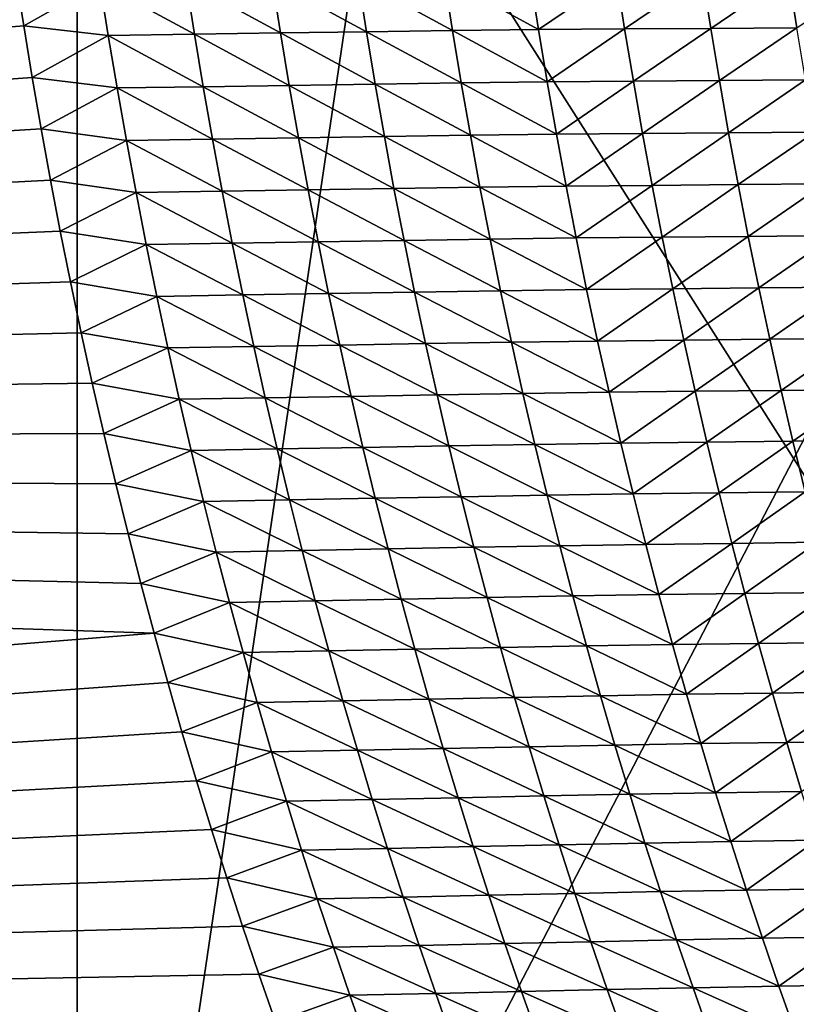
# Model space of a CAD drawing. Header units: metres. Extents: x -150 to 307, y -550 to 84.
# Tile 640 of 656: x 215.427 to 215.992, y -14.686 to -13.97. Entities that reach past the tile are written whole.
import ezdxf

# ---------------------------------------------------------------- set-up
doc = ezdxf.new("R2010")
doc.units = ezdxf.units.M
doc.layers.add('solid_26006363', color=7, linetype='CONTINUOUS')

msp = doc.modelspace()

# ---------------------------------------------------------------- linework, layer by layer
at = {"layer": 'solid_26006363'}
for points in [[(212.583496, -8.932452, 928.192139), (213.810318, -4.599802, 929.285156), (226.778427, -17.64673, 937.837463)], [(213.810318, -4.599802, 929.285156), (229.176407, -9.081716, 939.973938), (226.778427, -17.64673, 937.837463)], [(215.66008, -7.72686, 932.134583), (219.372223, -14.675209, 934.592712), (218.517365, -7.342853, 934.275696)], [(213.281723, -13.798385, 930.069397), (216.457001, -15.442907, 932.374939), (215.66008, -7.72686, 932.134583)], [(215.66008, -7.72686, 932.134583), (216.457001, -15.442907, 932.374939), (219.372223, -14.675209, 934.592712)], [(210.618164, -12.745977, 926.441101), (212.583496, -8.932452, 928.192139), (222.933762, -25.20709, 934.411987)], [(212.583496, -8.932452, 928.192139), (226.778427, -17.64673, 937.837463), (222.933762, -25.20709, 934.411987)], [(216.241806, -10.07048, 896.821106), (215.467926, -10.764429, 896.131592), (215.469208, -15.288159, 896.132751)], [(216.304916, -13.685145, 896.877319), (216.241806, -10.07048, 896.821106), (215.469208, -15.288159, 896.132751)], [(215.467926, -10.764429, 896.131592), (214.769409, -13.02481, 895.509277), (215.469208, -15.288159, 896.132751)], [(214.349335, -12.116174, 890.376892), (216.769913, -13.607531, 892.586243), (213.685349, -20.720245, 890.726135)], [(208.028534, -15.818749, 924.133789), (210.618164, -12.745977, 926.441101), (217.861282, -31.332376, 929.892578)], [(210.618164, -12.745977, 926.441101), (222.933762, -25.20709, 934.411987), (217.861282, -31.332376, 929.892578)], [(216.755325, -14.166502, 894.011658), (215.469208, -15.288159, 896.132751), (214.769409, -13.02481, 895.509277)], [(216.631058, -13.039243, 893.815308), (216.755325, -14.166502, 894.011658), (214.769409, -13.02481, 895.509277)], [(213.685349, -20.720245, 890.726135), (216.769913, -13.607531, 892.586243), (216.316513, -21.263317, 893.067932)], [(216.304916, -13.685145, 896.877319), (215.469208, -15.288159, 896.132751), (217.158554, -16.22534, 897.637939)], [(213.281723, -13.798385, 930.069397), (214.187408, -20.728474, 930.259583), (216.457001, -15.442907, 932.374939)], [(215.429993, -13.97433, 894.509277), (215.424133, -13.936753, 894.500732), (211.597687, -14.286194, 891.248474)], [(215.485489, -13.942905, 894.437866), (215.424133, -13.936753, 894.500732), (215.429993, -13.97433, 894.509277)], [(215.741882, -13.977654, 894.179138), (215.73587, -13.939435, 894.17041), (215.673279, -13.940302, 894.237305)], [(215.804504, -13.976962, 894.112305), (215.798492, -13.938771, 894.103577), (215.73587, -13.939435, 894.17041)], [(215.804504, -13.976962, 894.112305), (215.73587, -13.939435, 894.17041), (215.741882, -13.977654, 894.179138)], [(215.861145, -13.938358, 894.036804), (215.798492, -13.938771, 894.103577), (215.804504, -13.976962, 894.112305)], [(215.867157, -13.976519, 894.045532), (215.861145, -13.938358, 894.036804), (215.804504, -13.976962, 894.112305)], [(215.923813, -13.937945, 893.970032), (215.861145, -13.938358, 894.036804), (215.867157, -13.976519, 894.045532)], [(215.929825, -13.976074, 893.97876), (215.923813, -13.937945, 893.970032), (215.867157, -13.976519, 894.045532)], [(215.986465, -13.937532, 893.903259), (215.923813, -13.937945, 893.970032), (215.929825, -13.976074, 893.97876)], [(215.992477, -13.97563, 893.911987), (215.986465, -13.937532, 893.903259), (215.929825, -13.976074, 893.97876)], [(216.049133, -13.937119, 893.836548), (215.986465, -13.937532, 893.903259), (215.992477, -13.97563, 893.911987)], [(215.491547, -13.98123, 894.446655), (215.485489, -13.942905, 894.437866), (215.429993, -13.97433, 894.509277)], [(215.554138, -13.980335, 894.379761), (215.54808, -13.942038, 894.371033), (215.485489, -13.942905, 894.437866)], [(215.554138, -13.980335, 894.379761), (215.485489, -13.942905, 894.437866), (215.491547, -13.98123, 894.446655)], [(215.616714, -13.979441, 894.312927), (215.610687, -13.94117, 894.304138), (215.54808, -13.942038, 894.371033)], [(215.616714, -13.979441, 894.312927), (215.54808, -13.942038, 894.371033), (215.554138, -13.980335, 894.379761)], [(215.679306, -13.978547, 894.246033), (215.673279, -13.940302, 894.237305), (215.610687, -13.94117, 894.304138)], [(215.679306, -13.978547, 894.246033), (215.610687, -13.94117, 894.304138), (215.616714, -13.979441, 894.312927)], [(215.741882, -13.977654, 894.179138), (215.673279, -13.940302, 894.237305), (215.679306, -13.978547, 894.246033)], [(215.436157, -14.011796, 894.518127), (215.429993, -13.97433, 894.509277), (211.597687, -14.286194, 891.248474)], [(215.491547, -13.98123, 894.446655), (215.429993, -13.97433, 894.509277), (215.436157, -14.011796, 894.518127)], [(215.992477, -13.97563, 893.911987), (215.929825, -13.976074, 893.97876), (215.936157, -14.014088, 893.987793)], [(215.99881, -14.013613, 893.921021), (215.992477, -13.97563, 893.911987), (215.936157, -14.014088, 893.987793)], [(215.49794, -14.019438, 894.45575), (215.491547, -13.98123, 894.446655), (215.436157, -14.011796, 894.518127)], [(215.560516, -14.018517, 894.388855), (215.554138, -13.980335, 894.379761), (215.491547, -13.98123, 894.446655)], [(215.560516, -14.018517, 894.388855), (215.491547, -13.98123, 894.446655), (215.49794, -14.019438, 894.45575)], [(215.623093, -14.017598, 894.32196), (215.616714, -13.979441, 894.312927), (215.554138, -13.980335, 894.379761)], [(215.623093, -14.017598, 894.32196), (215.554138, -13.980335, 894.379761), (215.560516, -14.018517, 894.388855)], [(215.685669, -14.016678, 894.255066), (215.679306, -13.978547, 894.246033), (215.616714, -13.979441, 894.312927)], [(215.685669, -14.016678, 894.255066), (215.616714, -13.979441, 894.312927), (215.623093, -14.017598, 894.32196)], [(215.748245, -14.015759, 894.188171), (215.741882, -13.977654, 894.179138), (215.679306, -13.978547, 894.246033)], [(215.748245, -14.015759, 894.188171), (215.679306, -13.978547, 894.246033), (215.685669, -14.016678, 894.255066)], [(215.810852, -14.015038, 894.121338), (215.804504, -13.976962, 894.112305), (215.741882, -13.977654, 894.179138)], [(215.810852, -14.015038, 894.121338), (215.741882, -13.977654, 894.179138), (215.748245, -14.015759, 894.188171)], [(215.867157, -13.976519, 894.045532), (215.804504, -13.976962, 894.112305), (215.810852, -14.015038, 894.121338)], [(215.873505, -14.014564, 894.054565), (215.867157, -13.976519, 894.045532), (215.810852, -14.015038, 894.121338)], [(215.929825, -13.976074, 893.97876), (215.867157, -13.976519, 894.045532), (215.873505, -14.014564, 894.054565)], [(215.936157, -14.014088, 893.987793), (215.929825, -13.976074, 893.97876), (215.873505, -14.014564, 894.054565)], [(215.442642, -14.04915, 894.527283), (215.436157, -14.011796, 894.518127), (211.597687, -14.286194, 891.248474)], [(215.49794, -14.019438, 894.45575), (215.436157, -14.011796, 894.518127), (215.442642, -14.04915, 894.527283)], [(215.567215, -14.056577, 894.398193), (215.560516, -14.018517, 894.388855), (215.49794, -14.019438, 894.45575)], [(215.629791, -14.055631, 894.331299), (215.623093, -14.017598, 894.32196), (215.560516, -14.018517, 894.388855)], [(215.629791, -14.055631, 894.331299), (215.560516, -14.018517, 894.388855), (215.567215, -14.056577, 894.398193)], [(215.692352, -14.054686, 894.264404), (215.685669, -14.016678, 894.255066), (215.623093, -14.017598, 894.32196)], [(215.692352, -14.054686, 894.264404), (215.623093, -14.017598, 894.32196), (215.629791, -14.055631, 894.331299)], [(215.754929, -14.053741, 894.19751), (215.748245, -14.015759, 894.188171), (215.685669, -14.016678, 894.255066)], [(215.754929, -14.053741, 894.19751), (215.685669, -14.016678, 894.255066), (215.692352, -14.054686, 894.264404)], [(215.817535, -14.052992, 894.130676), (215.810852, -14.015038, 894.121338), (215.748245, -14.015759, 894.188171)], [(215.817535, -14.052992, 894.130676), (215.748245, -14.015759, 894.188171), (215.754929, -14.053741, 894.19751)], [(215.873505, -14.014564, 894.054565), (215.810852, -14.015038, 894.121338), (215.817535, -14.052992, 894.130676)], [(215.880173, -14.052485, 894.063904), (215.873505, -14.014564, 894.054565), (215.817535, -14.052992, 894.130676)], [(215.936157, -14.014088, 893.987793), (215.873505, -14.014564, 894.054565), (215.880173, -14.052485, 894.063904)], [(215.942825, -14.051979, 893.997131), (215.936157, -14.014088, 893.987793), (215.880173, -14.052485, 894.063904)], [(215.99881, -14.013613, 893.921021), (215.936157, -14.014088, 893.987793), (215.942825, -14.051979, 893.997131)], [(216.005478, -14.051473, 893.930359), (215.99881, -14.013613, 893.921021), (215.942825, -14.051979, 893.997131)], [(215.504654, -14.057523, 894.465088), (215.49794, -14.019438, 894.45575), (215.442642, -14.04915, 894.527283)], [(215.567215, -14.056577, 894.398193), (215.49794, -14.019438, 894.45575), (215.504654, -14.057523, 894.465088)], [(215.449448, -14.086388, 894.536682), (215.442642, -14.04915, 894.527283), (211.597687, -14.286194, 891.248474)], [(215.504654, -14.057523, 894.465088), (215.442642, -14.04915, 894.527283), (215.449448, -14.086388, 894.536682)], [(215.761932, -14.091591, 894.207092), (215.754929, -14.053741, 894.19751), (215.692352, -14.054686, 894.264404)], [(215.824539, -14.090815, 894.140259), (215.817535, -14.052992, 894.130676), (215.754929, -14.053741, 894.19751)], [(215.824539, -14.090815, 894.140259), (215.754929, -14.053741, 894.19751), (215.761932, -14.091591, 894.207092)], [(215.880173, -14.052485, 894.063904), (215.817535, -14.052992, 894.130676), (215.824539, -14.090815, 894.140259)], [(215.887177, -14.090278, 894.073486), (215.880173, -14.052485, 894.063904), (215.824539, -14.090815, 894.140259)], [(215.942825, -14.051979, 893.997131), (215.880173, -14.052485, 894.063904), (215.887177, -14.090278, 894.073486)], [(215.949814, -14.08974, 894.006714), (215.942825, -14.051979, 893.997131), (215.887177, -14.090278, 894.073486)], [(216.005478, -14.051473, 893.930359), (215.942825, -14.051979, 893.997131), (215.949814, -14.08974, 894.006714)], [(216.012466, -14.089202, 893.93988), (216.005478, -14.051473, 893.930359), (215.949814, -14.08974, 894.006714)], [(215.511688, -14.095476, 894.474731), (215.504654, -14.057523, 894.465088), (215.449448, -14.086388, 894.536682)], [(215.574249, -14.094504, 894.407776), (215.567215, -14.056577, 894.398193), (215.504654, -14.057523, 894.465088)], [(215.574249, -14.094504, 894.407776), (215.504654, -14.057523, 894.465088), (215.511688, -14.095476, 894.474731)], [(215.63681, -14.093533, 894.340881), (215.629791, -14.055631, 894.331299), (215.567215, -14.056577, 894.398193)], [(215.63681, -14.093533, 894.340881), (215.567215, -14.056577, 894.398193), (215.574249, -14.094504, 894.407776)], [(215.699371, -14.092562, 894.273987), (215.692352, -14.054686, 894.264404), (215.629791, -14.055631, 894.331299)], [(215.699371, -14.092562, 894.273987), (215.629791, -14.055631, 894.331299), (215.63681, -14.093533, 894.340881)], [(215.761932, -14.091591, 894.207092), (215.692352, -14.054686, 894.264404), (215.699371, -14.092562, 894.273987)], [(215.456573, -14.123507, 894.546326), (215.449448, -14.086388, 894.536682), (211.597687, -14.286194, 891.248474)], [(215.511688, -14.095476, 894.474731), (215.449448, -14.086388, 894.536682), (215.456573, -14.123507, 894.546326)], [(215.887177, -14.090278, 894.073486), (215.824539, -14.090815, 894.140259), (215.831863, -14.128499, 894.150146)], [(215.894501, -14.127931, 894.083374), (215.887177, -14.090278, 894.073486), (215.831863, -14.128499, 894.150146)], [(215.949814, -14.08974, 894.006714), (215.887177, -14.090278, 894.073486), (215.894501, -14.127931, 894.083374)], [(215.957138, -14.127362, 894.016541), (215.949814, -14.08974, 894.006714), (215.894501, -14.127931, 894.083374)], [(216.012466, -14.089202, 893.93988), (215.949814, -14.08974, 894.006714), (215.957138, -14.127362, 894.016541)], [(216.019775, -14.126794, 893.949768), (216.012466, -14.089202, 893.93988), (215.957138, -14.127362, 894.016541)], [(215.519058, -14.13329, 894.484619), (215.511688, -14.095476, 894.474731), (215.456573, -14.123507, 894.546326)], [(215.581619, -14.132294, 894.417725), (215.574249, -14.094504, 894.407776), (215.511688, -14.095476, 894.474731)], [(215.581619, -14.132294, 894.417725), (215.511688, -14.095476, 894.474731), (215.519058, -14.13329, 894.484619)], [(215.644165, -14.131296, 894.35083), (215.63681, -14.093533, 894.340881), (215.574249, -14.094504, 894.407776)], [(215.644165, -14.131296, 894.35083), (215.574249, -14.094504, 894.407776), (215.581619, -14.132294, 894.417725)], [(215.706726, -14.1303, 894.283875), (215.699371, -14.092562, 894.273987), (215.63681, -14.093533, 894.340881)], [(215.706726, -14.1303, 894.283875), (215.63681, -14.093533, 894.340881), (215.644165, -14.131296, 894.35083)], [(215.769272, -14.129304, 894.21698), (215.761932, -14.091591, 894.207092), (215.699371, -14.092562, 894.273987)], [(215.769272, -14.129304, 894.21698), (215.699371, -14.092562, 894.273987), (215.706726, -14.1303, 894.283875)], [(215.831863, -14.128499, 894.150146), (215.824539, -14.090815, 894.140259), (215.761932, -14.091591, 894.207092)], [(215.831863, -14.128499, 894.150146), (215.761932, -14.091591, 894.207092), (215.769272, -14.129304, 894.21698)], [(215.46402, -14.160505, 894.556274), (215.456573, -14.123507, 894.546326), (211.597687, -14.286194, 891.248474)], [(215.519058, -14.13329, 894.484619), (215.456573, -14.123507, 894.546326), (215.46402, -14.160505, 894.556274)], [(215.526764, -14.170959, 894.494812), (215.519058, -14.13329, 894.484619), (215.46402, -14.160505, 894.556274)], [(215.58931, -14.169937, 894.427917), (215.581619, -14.132294, 894.417725), (215.519058, -14.13329, 894.484619)], [(215.58931, -14.169937, 894.427917), (215.519058, -14.13329, 894.484619), (215.526764, -14.170959, 894.494812)], [(215.65184, -14.168915, 894.360962), (215.644165, -14.131296, 894.35083), (215.581619, -14.132294, 894.417725)], [(215.65184, -14.168915, 894.360962), (215.581619, -14.132294, 894.417725), (215.58931, -14.169937, 894.427917)], [(215.714386, -14.167892, 894.294067), (215.706726, -14.1303, 894.283875), (215.644165, -14.131296, 894.35083)], [(215.714386, -14.167892, 894.294067), (215.644165, -14.131296, 894.35083), (215.65184, -14.168915, 894.360962)], [(215.776932, -14.166871, 894.227173), (215.769272, -14.129304, 894.21698), (215.706726, -14.1303, 894.283875)], [(215.776932, -14.166871, 894.227173), (215.706726, -14.1303, 894.283875), (215.714386, -14.167892, 894.294067)], [(215.839523, -14.166039, 894.160278), (215.831863, -14.128499, 894.150146), (215.769272, -14.129304, 894.21698)], [(215.839523, -14.166039, 894.160278), (215.769272, -14.129304, 894.21698), (215.776932, -14.166871, 894.227173)], [(215.894501, -14.127931, 894.083374), (215.831863, -14.128499, 894.150146), (215.839523, -14.166039, 894.160278)], [(215.902145, -14.16544, 894.093506), (215.894501, -14.127931, 894.083374), (215.839523, -14.166039, 894.160278)], [(215.957138, -14.127362, 894.016541), (215.894501, -14.127931, 894.083374), (215.902145, -14.16544, 894.093506)], [(215.964783, -14.164841, 894.026733), (215.957138, -14.127362, 894.016541), (215.902145, -14.16544, 894.093506)], [(216.019775, -14.126794, 893.949768), (215.957138, -14.127362, 894.016541), (215.964783, -14.164841, 894.026733)], [(216.027405, -14.164241, 893.9599), (216.019775, -14.126794, 893.949768), (215.964783, -14.164841, 894.026733)], [(215.471771, -14.19738, 894.566467), (215.46402, -14.160505, 894.556274), (211.597687, -14.286194, 891.248474)], [(215.526764, -14.170959, 894.494812), (215.46402, -14.160505, 894.556274), (215.471771, -14.19738, 894.566467)], [(216.755325, -14.166502, 894.011658), (217.194595, -15.119746, 894.475952), (215.469208, -15.288159, 896.132751)], [(215.659851, -14.20638, 894.37146), (215.65184, -14.168915, 894.360962), (215.58931, -14.169937, 894.427917)], [(215.722382, -14.205333, 894.304504), (215.714386, -14.167892, 894.294067), (215.65184, -14.168915, 894.360962)], [(215.722382, -14.205333, 894.304504), (215.65184, -14.168915, 894.360962), (215.659851, -14.20638, 894.37146)], [(215.784912, -14.204287, 894.23761), (215.776932, -14.166871, 894.227173), (215.714386, -14.167892, 894.294067)], [(215.784912, -14.204287, 894.23761), (215.714386, -14.167892, 894.294067), (215.722382, -14.205333, 894.304504)], [(215.847488, -14.203426, 894.170715), (215.839523, -14.166039, 894.160278), (215.776932, -14.166871, 894.227173)], [(215.847488, -14.203426, 894.170715), (215.776932, -14.166871, 894.227173), (215.784912, -14.204287, 894.23761)], [(215.902145, -14.16544, 894.093506), (215.839523, -14.166039, 894.160278), (215.847488, -14.203426, 894.170715)], [(215.91011, -14.202797, 894.103943), (215.902145, -14.16544, 894.093506), (215.847488, -14.203426, 894.170715)], [(215.964783, -14.164841, 894.026733), (215.902145, -14.16544, 894.093506), (215.91011, -14.202797, 894.103943)], [(215.972748, -14.202167, 894.037109), (215.964783, -14.164841, 894.026733), (215.91011, -14.202797, 894.103943)], [(216.027405, -14.164241, 893.9599), (215.964783, -14.164841, 894.026733), (215.972748, -14.202167, 894.037109)], [(216.03537, -14.201536, 893.970337), (216.027405, -14.164241, 893.9599), (215.972748, -14.202167, 894.037109)], [(215.534775, -14.208475, 894.505249), (215.526764, -14.170959, 894.494812), (215.471771, -14.19738, 894.566467)], [(215.597305, -14.207428, 894.438354), (215.58931, -14.169937, 894.427917), (215.526764, -14.170959, 894.494812)], [(215.597305, -14.207428, 894.438354), (215.526764, -14.170959, 894.494812), (215.534775, -14.208475, 894.505249)], [(215.659851, -14.20638, 894.37146), (215.58931, -14.169937, 894.427917), (215.597305, -14.207428, 894.438354)], [(215.479828, -14.234129, 894.576965), (215.471771, -14.19738, 894.566467), (211.597687, -14.286194, 891.248474)], [(215.534775, -14.208475, 894.505249), (215.471771, -14.19738, 894.566467), (215.479828, -14.234129, 894.576965)], [(215.793213, -14.241542, 894.248291), (215.784912, -14.204287, 894.23761), (215.722382, -14.205333, 894.304504)], [(215.855789, -14.240655, 894.181458), (215.847488, -14.203426, 894.170715), (215.784912, -14.204287, 894.23761)], [(215.855789, -14.240655, 894.181458), (215.784912, -14.204287, 894.23761), (215.793213, -14.241542, 894.248291)], [(215.91011, -14.202797, 894.103943), (215.847488, -14.203426, 894.170715), (215.855789, -14.240655, 894.181458)], [(215.918396, -14.239994, 894.114624), (215.91011, -14.202797, 894.103943), (215.855789, -14.240655, 894.181458)], [(215.972748, -14.202167, 894.037109), (215.91011, -14.202797, 894.103943), (215.918396, -14.239994, 894.114624)], [(215.981018, -14.239334, 894.047791), (215.972748, -14.202167, 894.037109), (215.918396, -14.239994, 894.114624)], [(216.03537, -14.201536, 893.970337), (215.972748, -14.202167, 894.037109), (215.981018, -14.239334, 894.047791)], [(216.04364, -14.238672, 893.981018), (216.03537, -14.201536, 893.970337), (215.981018, -14.239334, 894.047791)], [(215.543121, -14.245831, 894.515991), (215.534775, -14.208475, 894.505249), (215.479828, -14.234129, 894.576965)], [(215.605637, -14.244759, 894.449097), (215.597305, -14.207428, 894.438354), (215.534775, -14.208475, 894.505249)], [(215.605637, -14.244759, 894.449097), (215.534775, -14.208475, 894.505249), (215.543121, -14.245831, 894.515991)], [(215.668167, -14.243686, 894.382141), (215.659851, -14.20638, 894.37146), (215.597305, -14.207428, 894.438354)], [(215.668167, -14.243686, 894.382141), (215.597305, -14.207428, 894.438354), (215.605637, -14.244759, 894.449097)], [(215.730698, -14.242614, 894.315247), (215.722382, -14.205333, 894.304504), (215.659851, -14.20638, 894.37146)], [(215.730698, -14.242614, 894.315247), (215.659851, -14.20638, 894.37146), (215.668167, -14.243686, 894.382141)], [(215.793213, -14.241542, 894.248291), (215.722382, -14.205333, 894.304504), (215.730698, -14.242614, 894.315247)], [(215.48822, -14.270749, 894.587708), (215.479828, -14.234129, 894.576965), (211.597687, -14.286194, 891.248474)], [(215.543121, -14.245831, 894.515991), (215.479828, -14.234129, 894.576965), (215.48822, -14.270749, 894.587708)], [(215.864395, -14.277718, 894.192383), (215.855789, -14.240655, 894.181458), (215.793213, -14.241542, 894.248291)], [(215.918396, -14.239994, 894.114624), (215.855789, -14.240655, 894.181458), (215.864395, -14.277718, 894.192383)], [(215.927002, -14.277026, 894.12561), (215.918396, -14.239994, 894.114624), (215.864395, -14.277718, 894.192383)], [(215.981018, -14.239334, 894.047791), (215.918396, -14.239994, 894.114624), (215.927002, -14.277026, 894.12561)], [(215.989624, -14.276335, 894.058777), (215.981018, -14.239334, 894.047791), (215.927002, -14.277026, 894.12561)], [(216.04364, -14.238672, 893.981018), (215.981018, -14.239334, 894.047791), (215.989624, -14.276335, 894.058777)], [(216.052231, -14.275643, 893.991943), (216.04364, -14.238672, 893.981018), (215.989624, -14.276335, 894.058777)], [(215.551773, -14.283021, 894.527039), (215.543121, -14.245831, 894.515991), (215.48822, -14.270749, 894.587708)], [(215.614288, -14.281923, 894.460083), (215.605637, -14.244759, 894.449097), (215.543121, -14.245831, 894.515991)], [(215.614288, -14.281923, 894.460083), (215.543121, -14.245831, 894.515991), (215.551773, -14.283021, 894.527039)], [(215.676804, -14.280826, 894.393188), (215.668167, -14.243686, 894.382141), (215.605637, -14.244759, 894.449097)], [(215.676804, -14.280826, 894.393188), (215.605637, -14.244759, 894.449097), (215.614288, -14.281923, 894.460083)], [(215.739319, -14.279729, 894.326233), (215.730698, -14.242614, 894.315247), (215.668167, -14.243686, 894.382141)], [(215.739319, -14.279729, 894.326233), (215.668167, -14.243686, 894.382141), (215.676804, -14.280826, 894.393188)], [(215.801834, -14.278632, 894.259277), (215.793213, -14.241542, 894.248291), (215.730698, -14.242614, 894.315247)], [(215.801834, -14.278632, 894.259277), (215.730698, -14.242614, 894.315247), (215.739319, -14.279729, 894.326233)], [(215.864395, -14.277718, 894.192383), (215.793213, -14.241542, 894.248291), (215.801834, -14.278632, 894.259277)], [(215.496918, -14.307239, 894.598755), (215.48822, -14.270749, 894.587708), (211.597687, -14.286194, 891.248474)], [(215.551773, -14.283021, 894.527039), (215.48822, -14.270749, 894.587708), (215.496918, -14.307239, 894.598755)], [(215.989624, -14.276335, 894.058777), (215.927002, -14.277026, 894.12561), (215.935928, -14.313885, 894.136841)], [(215.998535, -14.313164, 894.070007), (215.989624, -14.276335, 894.058777), (215.935928, -14.313885, 894.136841)], [(216.052231, -14.275643, 893.991943), (215.989624, -14.276335, 894.058777), (215.998535, -14.313164, 894.070007)], [(215.560745, -14.320036, 894.53833), (215.551773, -14.283021, 894.527039), (215.496918, -14.307239, 894.598755)], [(215.623245, -14.318913, 894.471375), (215.614288, -14.281923, 894.460083), (215.551773, -14.283021, 894.527039)], [(215.623245, -14.318913, 894.471375), (215.551773, -14.283021, 894.527039), (215.560745, -14.320036, 894.53833)], [(215.68576, -14.317791, 894.404419), (215.676804, -14.280826, 894.393188), (215.614288, -14.281923, 894.460083)], [(215.68576, -14.317791, 894.404419), (215.614288, -14.281923, 894.460083), (215.623245, -14.318913, 894.471375)], [(215.74826, -14.316669, 894.337463), (215.739319, -14.279729, 894.326233), (215.676804, -14.280826, 894.393188)], [(215.74826, -14.316669, 894.337463), (215.676804, -14.280826, 894.393188), (215.68576, -14.317791, 894.404419)], [(215.81076, -14.315548, 894.270508), (215.801834, -14.278632, 894.259277), (215.739319, -14.279729, 894.326233)], [(215.81076, -14.315548, 894.270508), (215.739319, -14.279729, 894.326233), (215.74826, -14.316669, 894.337463)], [(215.873322, -14.314607, 894.203613), (215.864395, -14.277718, 894.192383), (215.801834, -14.278632, 894.259277)], [(215.873322, -14.314607, 894.203613), (215.801834, -14.278632, 894.259277), (215.81076, -14.315548, 894.270508)], [(215.927002, -14.277026, 894.12561), (215.864395, -14.277718, 894.192383), (215.873322, -14.314607, 894.203613)], [(215.935928, -14.313885, 894.136841), (215.927002, -14.277026, 894.12561), (215.873322, -14.314607, 894.203613)], [(215.524887, -14.415887, 894.633484), (211.597687, -14.286194, 891.248474), (211.513306, -14.740346, 891.219971)], [(215.50592, -14.343594, 894.610046), (215.496918, -14.307239, 894.598755), (211.597687, -14.286194, 891.248474)], [(215.515244, -14.37981, 894.621643), (215.50592, -14.343594, 894.610046), (211.597687, -14.286194, 891.248474)], [(215.524887, -14.415887, 894.633484), (215.515244, -14.37981, 894.621643), (211.597687, -14.286194, 891.248474)], [(215.560745, -14.320036, 894.53833), (215.496918, -14.307239, 894.598755), (215.50592, -14.343594, 894.610046)], [(215.632523, -14.355722, 894.48291), (215.623245, -14.318913, 894.471375), (215.560745, -14.320036, 894.53833)], [(215.695023, -14.354576, 894.415955), (215.68576, -14.317791, 894.404419), (215.623245, -14.318913, 894.471375)], [(215.695023, -14.354576, 894.415955), (215.623245, -14.318913, 894.471375), (215.632523, -14.355722, 894.48291)], [(215.757507, -14.35343, 894.348999), (215.74826, -14.316669, 894.337463), (215.68576, -14.317791, 894.404419)], [(215.757507, -14.35343, 894.348999), (215.68576, -14.317791, 894.404419), (215.695023, -14.354576, 894.415955)], [(215.820007, -14.352284, 894.282043), (215.81076, -14.315548, 894.270508), (215.74826, -14.316669, 894.337463)], [(215.820007, -14.352284, 894.282043), (215.74826, -14.316669, 894.337463), (215.757507, -14.35343, 894.348999)], [(215.882553, -14.351315, 894.215149), (215.873322, -14.314607, 894.203613), (215.81076, -14.315548, 894.270508)], [(215.882553, -14.351315, 894.215149), (215.81076, -14.315548, 894.270508), (215.820007, -14.352284, 894.282043)], [(215.935928, -14.313885, 894.136841), (215.873322, -14.314607, 894.203613), (215.882553, -14.351315, 894.215149)], [(215.945145, -14.350563, 894.148315), (215.935928, -14.313885, 894.136841), (215.882553, -14.351315, 894.215149)], [(215.998535, -14.313164, 894.070007), (215.935928, -14.313885, 894.136841), (215.945145, -14.350563, 894.148315)], [(216.007751, -14.349812, 894.081482), (215.998535, -14.313164, 894.070007), (215.945145, -14.350563, 894.148315)], [(215.570023, -14.35687, 894.549866), (215.560745, -14.320036, 894.53833), (215.50592, -14.343594, 894.610046)], [(215.632523, -14.355722, 894.48291), (215.560745, -14.320036, 894.53833), (215.570023, -14.35687, 894.549866)], [(215.570023, -14.35687, 894.549866), (215.50592, -14.343594, 894.610046), (215.515244, -14.37981, 894.621643)], [(215.70459, -14.391173, 894.427734), (215.695023, -14.354576, 894.415955), (215.632523, -14.355722, 894.48291)], [(215.767075, -14.390003, 894.360779), (215.757507, -14.35343, 894.348999), (215.695023, -14.354576, 894.415955)], [(215.767075, -14.390003, 894.360779), (215.695023, -14.354576, 894.415955), (215.70459, -14.391173, 894.427734)], [(215.829559, -14.388833, 894.293823), (215.820007, -14.352284, 894.282043), (215.757507, -14.35343, 894.348999)], [(215.829559, -14.388833, 894.293823), (215.757507, -14.35343, 894.348999), (215.767075, -14.390003, 894.360779)], [(215.892105, -14.387836, 894.226929), (215.882553, -14.351315, 894.215149), (215.820007, -14.352284, 894.282043)], [(215.892105, -14.387836, 894.226929), (215.820007, -14.352284, 894.282043), (215.829559, -14.388833, 894.293823)], [(215.945145, -14.350563, 894.148315), (215.882553, -14.351315, 894.215149), (215.892105, -14.387836, 894.226929)], [(215.954697, -14.387055, 894.160095), (215.945145, -14.350563, 894.148315), (215.892105, -14.387836, 894.226929)], [(216.007751, -14.349812, 894.081482), (215.945145, -14.350563, 894.148315), (215.954697, -14.387055, 894.160095)], [(216.017273, -14.386273, 894.093262), (216.007751, -14.349812, 894.081482), (215.954697, -14.387055, 894.160095)], [(215.57962, -14.393516, 894.561646), (215.570023, -14.35687, 894.549866), (215.515244, -14.37981, 894.621643)], [(215.642105, -14.392344, 894.49469), (215.632523, -14.355722, 894.48291), (215.570023, -14.35687, 894.549866)], [(215.642105, -14.392344, 894.49469), (215.570023, -14.35687, 894.549866), (215.57962, -14.393516, 894.561646)], [(215.70459, -14.391173, 894.427734), (215.632523, -14.355722, 894.48291), (215.642105, -14.392344, 894.49469)], [(215.57962, -14.393516, 894.561646), (215.515244, -14.37981, 894.621643), (215.524887, -14.415887, 894.633484)], [(215.776947, -14.426381, 894.372803), (215.767075, -14.390003, 894.360779), (215.70459, -14.391173, 894.427734)], [(215.839432, -14.425186, 894.305847), (215.829559, -14.388833, 894.293823), (215.767075, -14.390003, 894.360779)], [(215.839432, -14.425186, 894.305847), (215.767075, -14.390003, 894.360779), (215.776947, -14.426381, 894.372803)], [(215.901947, -14.424164, 894.238953), (215.892105, -14.387836, 894.226929), (215.829559, -14.388833, 894.293823)], [(215.901947, -14.424164, 894.238953), (215.829559, -14.388833, 894.293823), (215.839432, -14.425186, 894.305847)], [(215.954697, -14.387055, 894.160095), (215.892105, -14.387836, 894.226929), (215.901947, -14.424164, 894.238953)], [(215.964539, -14.423352, 894.172119), (215.954697, -14.387055, 894.160095), (215.901947, -14.424164, 894.238953)], [(216.017273, -14.386273, 894.093262), (215.954697, -14.387055, 894.160095), (215.964539, -14.423352, 894.172119)], [(216.027115, -14.422541, 894.105225), (216.017273, -14.386273, 894.093262), (215.964539, -14.423352, 894.172119)], [(215.589523, -14.429966, 894.57373), (215.57962, -14.393516, 894.561646), (215.524887, -14.415887, 894.633484)], [(215.651993, -14.428771, 894.506775), (215.642105, -14.392344, 894.49469), (215.57962, -14.393516, 894.561646)], [(215.651993, -14.428771, 894.506775), (215.57962, -14.393516, 894.561646), (215.589523, -14.429966, 894.57373)], [(215.714478, -14.427576, 894.439819), (215.70459, -14.391173, 894.427734), (215.642105, -14.392344, 894.49469)], [(215.714478, -14.427576, 894.439819), (215.642105, -14.392344, 894.49469), (215.651993, -14.428771, 894.506775)], [(215.776947, -14.426381, 894.372803), (215.70459, -14.391173, 894.427734), (215.714478, -14.427576, 894.439819)], [(215.534836, -14.45182, 894.645569), (215.524887, -14.415887, 894.633484), (211.513306, -14.740346, 891.219971)], [(215.589523, -14.429966, 894.57373), (215.524887, -14.415887, 894.633484), (215.534836, -14.45182, 894.645569)], [(215.787125, -14.462557, 894.385132), (215.776947, -14.426381, 894.372803), (215.714478, -14.427576, 894.439819)], [(215.849594, -14.461339, 894.318115), (215.839432, -14.425186, 894.305847), (215.776947, -14.426381, 894.372803)], [(215.849594, -14.461339, 894.318115), (215.776947, -14.426381, 894.372803), (215.787125, -14.462557, 894.385132)], [(215.912109, -14.46029, 894.251221), (215.901947, -14.424164, 894.238953), (215.839432, -14.425186, 894.305847)], [(215.912109, -14.46029, 894.251221), (215.839432, -14.425186, 894.305847), (215.849594, -14.461339, 894.318115)], [(215.964539, -14.423352, 894.172119), (215.901947, -14.424164, 894.238953), (215.912109, -14.46029, 894.251221)], [(215.974686, -14.459448, 894.184387), (215.964539, -14.423352, 894.172119), (215.912109, -14.46029, 894.251221)], [(216.027115, -14.422541, 894.105225), (215.964539, -14.423352, 894.172119), (215.974686, -14.459448, 894.184387)], [(216.037262, -14.458607, 894.117493), (216.027115, -14.422541, 894.105225), (215.974686, -14.459448, 894.184387)], [(215.599731, -14.466214, 894.58606), (215.589523, -14.429966, 894.57373), (215.534836, -14.45182, 894.645569)], [(215.662201, -14.464995, 894.519104), (215.651993, -14.428771, 894.506775), (215.589523, -14.429966, 894.57373)], [(215.662201, -14.464995, 894.519104), (215.589523, -14.429966, 894.57373), (215.599731, -14.466214, 894.58606)], [(215.72467, -14.463776, 894.452087), (215.714478, -14.427576, 894.439819), (215.651993, -14.428771, 894.506775)], [(215.72467, -14.463776, 894.452087), (215.651993, -14.428771, 894.506775), (215.662201, -14.464995, 894.519104)], [(215.787125, -14.462557, 894.385132), (215.714478, -14.427576, 894.439819), (215.72467, -14.463776, 894.452087)], [(215.54509, -14.487599, 894.657959), (215.534836, -14.45182, 894.645569), (211.513306, -14.740346, 891.219971)], [(215.599731, -14.466214, 894.58606), (215.534836, -14.45182, 894.645569), (215.54509, -14.487599, 894.657959)], [(215.797607, -14.498525, 894.397644), (215.787125, -14.462557, 894.385132), (215.72467, -14.463776, 894.452087)], [(215.860062, -14.497283, 894.330688), (215.849594, -14.461339, 894.318115), (215.787125, -14.462557, 894.385132)], [(215.860062, -14.497283, 894.330688), (215.787125, -14.462557, 894.385132), (215.797607, -14.498525, 894.397644)], [(215.922577, -14.496207, 894.263733), (215.912109, -14.46029, 894.251221), (215.849594, -14.461339, 894.318115)], [(215.922577, -14.496207, 894.263733), (215.849594, -14.461339, 894.318115), (215.860062, -14.497283, 894.330688)], [(215.974686, -14.459448, 894.184387), (215.912109, -14.46029, 894.251221), (215.922577, -14.496207, 894.263733)], [(215.985138, -14.495336, 894.196899), (215.974686, -14.459448, 894.184387), (215.922577, -14.496207, 894.263733)], [(216.037262, -14.458607, 894.117493), (215.974686, -14.459448, 894.184387), (215.985138, -14.495336, 894.196899)], [(216.047699, -14.494465, 894.130005), (216.037262, -14.458607, 894.117493), (215.985138, -14.495336, 894.196899)], [(215.610245, -14.502254, 894.598633), (215.599731, -14.466214, 894.58606), (215.54509, -14.487599, 894.657959)], [(215.672699, -14.50101, 894.531677), (215.662201, -14.464995, 894.519104), (215.599731, -14.466214, 894.58606)], [(215.672699, -14.50101, 894.531677), (215.599731, -14.466214, 894.58606), (215.610245, -14.502254, 894.598633)], [(215.735153, -14.499767, 894.464661), (215.72467, -14.463776, 894.452087), (215.662201, -14.464995, 894.519104)], [(215.735153, -14.499767, 894.464661), (215.662201, -14.464995, 894.519104), (215.672699, -14.50101, 894.531677)], [(215.797607, -14.498525, 894.397644), (215.72467, -14.463776, 894.452087), (215.735153, -14.499767, 894.464661)], [(215.555664, -14.523213, 894.670593), (215.54509, -14.487599, 894.657959), (211.513306, -14.740346, 891.219971)], [(215.610245, -14.502254, 894.598633), (215.54509, -14.487599, 894.657959), (215.555664, -14.523213, 894.670593)], [(215.808395, -14.534277, 894.410461), (215.797607, -14.498525, 894.397644), (215.735153, -14.499767, 894.464661)], [(215.870834, -14.533011, 894.343445), (215.860062, -14.497283, 894.330688), (215.797607, -14.498525, 894.397644)], [(215.870834, -14.533011, 894.343445), (215.797607, -14.498525, 894.397644), (215.808395, -14.534277, 894.410461)], [(215.933334, -14.531909, 894.27655), (215.922577, -14.496207, 894.263733), (215.860062, -14.497283, 894.330688)], [(215.933334, -14.531909, 894.27655), (215.860062, -14.497283, 894.330688), (215.870834, -14.533011, 894.343445)], [(215.985138, -14.495336, 894.196899), (215.922577, -14.496207, 894.263733), (215.933334, -14.531909, 894.27655)], [(215.995895, -14.531009, 894.209656), (215.985138, -14.495336, 894.196899), (215.933334, -14.531909, 894.27655)], [(216.047699, -14.494465, 894.130005), (215.985138, -14.495336, 894.196899), (215.995895, -14.531009, 894.209656)], [(215.621063, -14.538076, 894.61145), (215.610245, -14.502254, 894.598633), (215.555664, -14.523213, 894.670593)], [(215.683502, -14.536809, 894.544495), (215.672699, -14.50101, 894.531677), (215.610245, -14.502254, 894.598633)], [(215.683502, -14.536809, 894.544495), (215.610245, -14.502254, 894.598633), (215.621063, -14.538076, 894.61145)], [(215.745956, -14.535543, 894.477478), (215.735153, -14.499767, 894.464661), (215.672699, -14.50101, 894.531677)], [(215.745956, -14.535543, 894.477478), (215.672699, -14.50101, 894.531677), (215.683502, -14.536809, 894.544495)], [(215.808395, -14.534277, 894.410461), (215.735153, -14.499767, 894.464661), (215.745956, -14.535543, 894.477478)], [(215.566544, -14.55865, 894.683472), (215.555664, -14.523213, 894.670593), (211.513306, -14.740346, 891.219971)], [(215.621063, -14.538076, 894.61145), (215.555664, -14.523213, 894.670593), (215.566544, -14.55865, 894.683472)], [(215.819473, -14.569811, 894.423523), (215.808395, -14.534277, 894.410461), (215.745956, -14.535543, 894.477478)], [(215.881912, -14.568521, 894.356506), (215.870834, -14.533011, 894.343445), (215.808395, -14.534277, 894.410461)], [(215.881912, -14.568521, 894.356506), (215.808395, -14.534277, 894.410461), (215.819473, -14.569811, 894.423523)], [(215.944397, -14.567393, 894.289551), (215.933334, -14.531909, 894.27655), (215.870834, -14.533011, 894.343445)], [(215.944397, -14.567393, 894.289551), (215.870834, -14.533011, 894.343445), (215.881912, -14.568521, 894.356506)], [(215.995895, -14.531009, 894.209656), (215.933334, -14.531909, 894.27655), (215.944397, -14.567393, 894.289551)], [(216.006943, -14.566463, 894.222717), (215.995895, -14.531009, 894.209656), (215.944397, -14.567393, 894.289551)], [(215.632172, -14.57368, 894.624573), (215.621063, -14.538076, 894.61145), (215.566544, -14.55865, 894.683472)], [(215.694611, -14.57239, 894.557556), (215.683502, -14.536809, 894.544495), (215.621063, -14.538076, 894.61145)], [(215.694611, -14.57239, 894.557556), (215.621063, -14.538076, 894.61145), (215.632172, -14.57368, 894.624573)], [(215.75705, -14.5711, 894.49054), (215.745956, -14.535543, 894.477478), (215.683502, -14.536809, 894.544495)], [(215.75705, -14.5711, 894.49054), (215.683502, -14.536809, 894.544495), (215.694611, -14.57239, 894.557556)], [(215.819473, -14.569811, 894.423523), (215.745956, -14.535543, 894.477478), (215.75705, -14.5711, 894.49054)], [(215.577728, -14.593904, 894.696594), (215.566544, -14.55865, 894.683472), (211.513306, -14.740346, 891.219971)], [(215.632172, -14.57368, 894.624573), (215.566544, -14.55865, 894.683472), (215.577728, -14.593904, 894.696594)], [(215.830856, -14.605124, 894.436829), (215.819473, -14.569811, 894.423523), (215.75705, -14.5711, 894.49054)], [(215.89328, -14.603811, 894.369812), (215.881912, -14.568521, 894.356506), (215.819473, -14.569811, 894.423523)], [(215.89328, -14.603811, 894.369812), (215.819473, -14.569811, 894.423523), (215.830856, -14.605124, 894.436829)], [(215.955765, -14.602658, 894.302856), (215.944397, -14.567393, 894.289551), (215.881912, -14.568521, 894.356506)], [(215.955765, -14.602658, 894.302856), (215.881912, -14.568521, 894.356506), (215.89328, -14.603811, 894.369812)], [(216.006943, -14.566463, 894.222717), (215.944397, -14.567393, 894.289551), (215.955765, -14.602658, 894.302856)], [(216.018295, -14.601699, 894.235962), (216.006943, -14.566463, 894.222717), (215.955765, -14.602658, 894.302856)], [(215.643585, -14.609063, 894.637878), (215.632172, -14.57368, 894.624573), (215.577728, -14.593904, 894.696594)], [(215.706009, -14.60775, 894.570862), (215.694611, -14.57239, 894.557556), (215.632172, -14.57368, 894.624573)], [(215.706009, -14.60775, 894.570862), (215.632172, -14.57368, 894.624573), (215.643585, -14.609063, 894.637878)], [(215.768433, -14.606437, 894.503845), (215.75705, -14.5711, 894.49054), (215.694611, -14.57239, 894.557556)], [(215.768433, -14.606437, 894.503845), (215.694611, -14.57239, 894.557556), (215.706009, -14.60775, 894.570862)], [(215.830856, -14.605124, 894.436829), (215.75705, -14.5711, 894.49054), (215.768433, -14.606437, 894.503845)], [(215.589218, -14.628967, 894.710022), (215.577728, -14.593904, 894.696594), (211.513306, -14.740346, 891.219971)], [(215.643585, -14.609063, 894.637878), (215.577728, -14.593904, 894.696594), (215.589218, -14.628967, 894.710022)], [(215.842545, -14.640215, 894.450378), (215.830856, -14.605124, 894.436829), (215.768433, -14.606437, 894.503845)], [(215.904953, -14.63888, 894.383362), (215.89328, -14.603811, 894.369812), (215.830856, -14.605124, 894.436829)], [(215.904953, -14.63888, 894.383362), (215.830856, -14.605124, 894.436829), (215.842545, -14.640215, 894.450378)], [(215.967422, -14.6377, 894.316345), (215.955765, -14.602658, 894.302856), (215.89328, -14.603811, 894.369812)], [(215.967422, -14.6377, 894.316345), (215.89328, -14.603811, 894.369812), (215.904953, -14.63888, 894.383362)], [(216.018295, -14.601699, 894.235962), (215.955765, -14.602658, 894.302856), (215.967422, -14.6377, 894.316345)], [(216.029953, -14.636713, 894.249451), (216.018295, -14.601699, 894.235962), (215.967422, -14.6377, 894.316345)], [(215.655304, -14.644223, 894.651428), (215.643585, -14.609063, 894.637878), (215.589218, -14.628967, 894.710022)], [(215.717712, -14.642887, 894.584412), (215.706009, -14.60775, 894.570862), (215.643585, -14.609063, 894.637878)], [(215.717712, -14.642887, 894.584412), (215.643585, -14.609063, 894.637878), (215.655304, -14.644223, 894.651428)], [(215.780121, -14.641551, 894.517395), (215.768433, -14.606437, 894.503845), (215.706009, -14.60775, 894.570862)], [(215.780121, -14.641551, 894.517395), (215.706009, -14.60775, 894.570862), (215.717712, -14.642887, 894.584412)], [(215.842545, -14.640215, 894.450378), (215.768433, -14.606437, 894.503845), (215.780121, -14.641551, 894.517395)], [(215.601013, -14.663833, 894.723694), (215.589218, -14.628967, 894.710022), (211.513306, -14.740346, 891.219971)], [(215.655304, -14.644223, 894.651428), (215.589218, -14.628967, 894.710022), (215.601013, -14.663833, 894.723694)], [(215.792114, -14.676441, 894.531189), (215.780121, -14.641551, 894.517395), (215.717712, -14.642887, 894.584412)], [(215.854507, -14.675083, 894.464172), (215.842545, -14.640215, 894.450378), (215.780121, -14.641551, 894.517395)], [(215.854507, -14.675083, 894.464172), (215.780121, -14.641551, 894.517395), (215.792114, -14.676441, 894.531189)], [(215.916916, -14.673725, 894.397095), (215.904953, -14.63888, 894.383362), (215.842545, -14.640215, 894.450378)], [(215.916916, -14.673725, 894.397095), (215.842545, -14.640215, 894.450378), (215.854507, -14.675083, 894.464172)], [(215.97937, -14.67252, 894.330139), (215.967422, -14.6377, 894.316345), (215.904953, -14.63888, 894.383362)], [(215.97937, -14.67252, 894.330139), (215.904953, -14.63888, 894.383362), (215.916916, -14.673725, 894.397095)], [(216.029953, -14.636713, 894.249451), (215.967422, -14.6377, 894.316345), (215.97937, -14.67252, 894.330139)], [(216.041885, -14.671504, 894.263245), (216.029953, -14.636713, 894.249451), (215.97937, -14.67252, 894.330139)], [(215.667313, -14.67916, 894.665283), (215.655304, -14.644223, 894.651428), (215.601013, -14.663833, 894.723694)], [(215.729721, -14.6778, 894.598267), (215.717712, -14.642887, 894.584412), (215.655304, -14.644223, 894.651428)], [(215.729721, -14.6778, 894.598267), (215.655304, -14.644223, 894.651428), (215.667313, -14.67916, 894.665283)], [(215.792114, -14.676441, 894.531189), (215.717712, -14.642887, 894.584412), (215.729721, -14.6778, 894.598267)], [(215.613098, -14.698494, 894.73761), (215.601013, -14.663833, 894.723694), (211.513306, -14.740346, 891.219971)], [(215.667313, -14.67916, 894.665283), (215.601013, -14.663833, 894.723694), (215.613098, -14.698494, 894.73761)], [(215.804398, -14.711106, 894.545227), (215.792114, -14.676441, 894.531189), (215.729721, -14.6778, 894.598267)], [(215.866791, -14.709725, 894.47821), (215.854507, -14.675083, 894.464172), (215.792114, -14.676441, 894.531189)], [(215.866791, -14.709725, 894.47821), (215.792114, -14.676441, 894.531189), (215.804398, -14.711106, 894.545227)], [(215.929169, -14.708344, 894.411133), (215.916916, -14.673725, 894.397095), (215.854507, -14.675083, 894.464172)], [(215.929169, -14.708344, 894.411133), (215.854507, -14.675083, 894.464172), (215.866791, -14.709725, 894.47821)], [(215.991623, -14.707114, 894.344177), (215.97937, -14.67252, 894.330139), (215.916916, -14.673725, 894.397095)], [(215.991623, -14.707114, 894.344177), (215.916916, -14.673725, 894.397095), (215.929169, -14.708344, 894.411133)], [(216.041885, -14.671504, 894.263245), (215.97937, -14.67252, 894.330139), (215.991623, -14.707114, 894.344177)], [(216.054123, -14.70607, 894.277283), (216.041885, -14.671504, 894.263245), (215.991623, -14.707114, 894.344177)], [(215.679626, -14.71387, 894.679321), (215.667313, -14.67916, 894.665283), (215.613098, -14.698494, 894.73761)], [(215.742004, -14.712488, 894.612305), (215.729721, -14.6778, 894.598267), (215.667313, -14.67916, 894.665283)], [(215.742004, -14.712488, 894.612305), (215.667313, -14.67916, 894.665283), (215.679626, -14.71387, 894.679321)], [(215.804398, -14.711106, 894.545227), (215.729721, -14.6778, 894.598267), (215.742004, -14.712488, 894.612305)]]:
    msp.add_3dface(points, dxfattribs=at)

doc.saveas('drawing.dxf')
